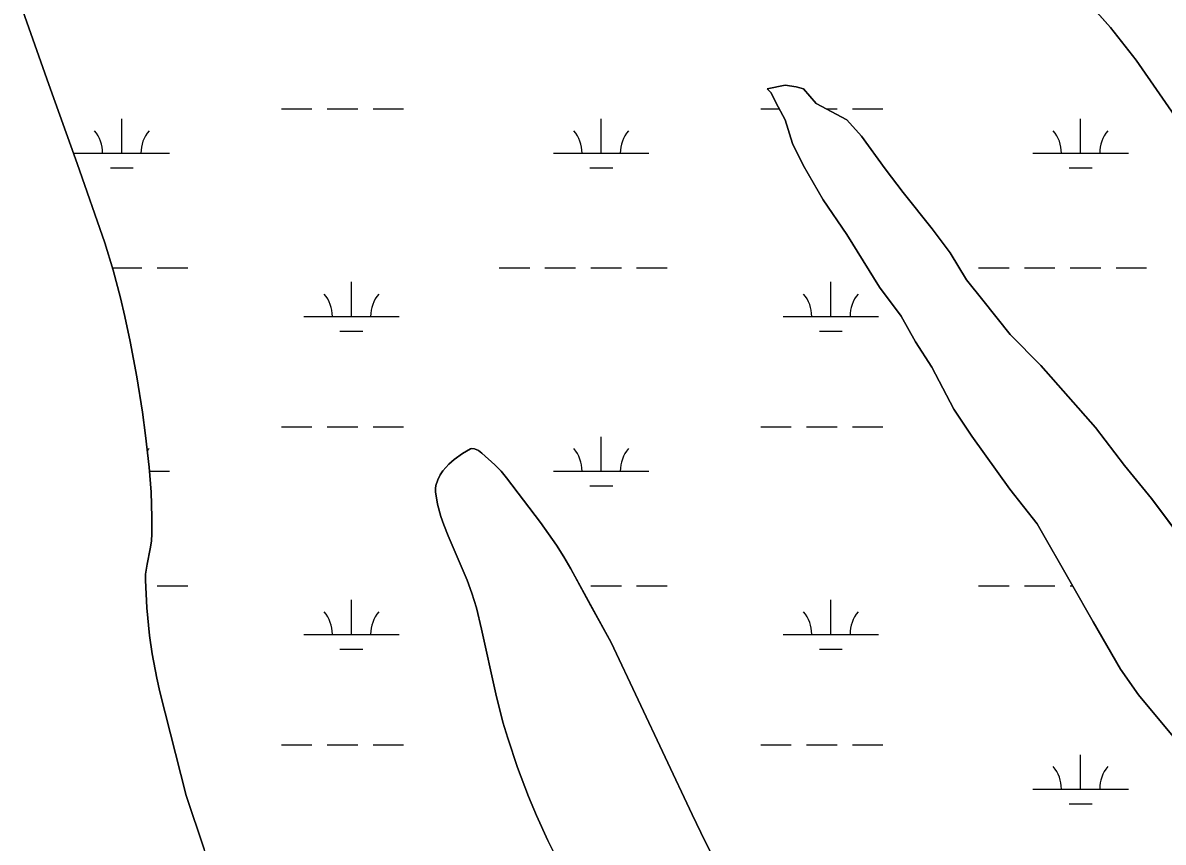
# Model space of a CAD drawing. Extents: x 3161564 to 3199464, y 849354 to 874788.
# Drawn here: x 3184079 to 3185273, y 867762 to 868619 of the extents above; entities that cross this region are included whole.
import ezdxf

# ---------------------------------------------------------------- set-up
doc = ezdxf.new("R2010")
doc.units = 0
for name, color, linetype in [('V-SITE-VEGE', 7, 'Continuous'), ('V-TOPO-SHOR', 7, 'Continuous'), ('V-WETL-SWMP', 7, 'Continuous')]:
    doc.layers.add(name, color=color, linetype=linetype)

msp = doc.modelspace()

# ---------------------------------------------------------------- linework, layer by layer
at = {"layer": 'V-SITE-VEGE'}
for points in [[(3185185.2, 868650.6), (3185217.5, 868614.4), (3185244.1, 868580.1), (3185314.3, 868479.2), (3185346.5, 868437.3), (3185388.3, 868368.7), (3185414.8, 868326.8), (3185454.6, 868262.1), (3185477.4, 868222.1), (3185509.6, 868159.3), (3185532.4, 868119.3), (3185568.4, 868054.6), (3185593.1, 868014.6), (3185667, 867879.5), (3185689.8, 867845.2), (3185725.8, 867788.1), (3185752.4, 867748.1), (3185799.8, 867685.2), (3185830.2, 867647.1), (3185877.7, 867593.8), (3185906.1, 867559.5), (3185997.3, 867468.1), (3186069.4, 867403.3), (3186113.1, 867359.5)], [(3184268.6, 867754.6), (3184249.5, 867810.8), (3184222.2, 867919.2), (3184218.9, 867933.6), (3184214.1, 867959.1), (3184211.3, 867978.3), (3184208.4, 868007.3), (3184207, 868036.2), (3184207.2, 868042.3), (3184208.7, 868053), (3184211.9, 868069), (3184213.2, 868077), (3184213.8, 868085), (3184213.8, 868102.2), (3184213.1, 868128.3), (3184211.1, 868154.3), (3184207.1, 868187.4), (3184203.8, 868212.1), (3184198, 868249.1), (3184191, 868286), (3184185.4, 868312.1), (3184180.9, 868331.5), (3184173.4, 868360.4), (3184164.6, 868389), (3184135.7, 868472.1), (3184105.8, 868554.7), (3184078.6, 868631.9)], [(3185311.6, 868053.1), (3185260.4, 868121.7), (3185231.9, 868156), (3185201.6, 868196), (3185144.6, 868260.7), (3185112.3, 868293.1), (3185083.9, 868329.3), (3185066.8, 868350.3), (3185049.7, 868378.8), (3185030.7, 868403.6), (3185000.4, 868441.7), (3184981.4, 868466.4), (3184956.7, 868500.7), (3184941.5, 868517.8), (3184909.2, 868535), (3184895.9, 868550.2), (3184888.3, 868552.2), (3184876.9, 868554.1), (3184857.9, 868550.3), (3184861.7, 868546.5), (3184869.3, 868531.3), (3184876.9, 868517.9), (3184884.4, 868493.2), (3184895.8, 868470.4), (3184916.7, 868434.2), (3184941.3, 868398), (3184975.5, 868342.8), (3184998.3, 868312.3), (3185013.4, 868285.7), (3185030.5, 868259), (3185053.3, 868215.2), (3185072.2, 868186.7), (3185112.1, 868131.4), (3185140.5, 868095.3), (3185176.6, 868032.4), (3185199.3, 867992.5), (3185227.8, 867943), (3185246.8, 867916.3), (3185284.7, 867870.6)], [(3184835.2, 867679.3), (3184792.9, 867762.9), (3184779.3, 867791), (3184694.5, 867970.9), (3184673.5, 868009.4), (3184652.5, 868047.9), (3184645.2, 868060.5), (3184637.5, 868072.8), (3184620.8, 868096.6), (3184585.2, 868143.2), (3184579.3, 868150.2), (3184572.9, 868156.8), (3184559.2, 868169.2), (3184555.6, 868171.9), (3184551.5, 868173.7), (3184548.9, 868173.9), (3184547.5, 868173.5), (3184543.2, 868171.3), (3184538.8, 868168.7), (3184530.1, 868162.5), (3184524.7, 868157.6), (3184518.5, 868150.6), (3184515.6, 868146.3), (3184513, 868141.2), (3184511.2, 868135.3), (3184510.8, 868132.1), (3184510.8, 868128.7), (3184512.9, 868115.7), (3184516.4, 868102.8), (3184519.3, 868094.1), (3184523.8, 868082.6), (3184543.9, 868036.1), (3184548.9, 868022.7), (3184553.6, 868007.2), (3184559, 867984.9), (3184573.8, 867917.4), (3184581.3, 867887.7), (3184586.3, 867870.9), (3184596.6, 867840.1), (3184608, 867809.8), (3184616.3, 867789.8), (3184628.3, 867763.7), (3184635.8, 867749)]]:
    msp.add_lwpolyline(points, dxfattribs=at)
at = {"layer": 'V-TOPO-SHOR'}
for p, q in [((3185217.5, 868614.4), (3185185.2, 868650.6)), ((3185244.1, 868580.1), (3185217.5, 868614.4)), ((3185314.3, 868479.2), (3185244.1, 868580.1)), ((3184857.9, 868550.3), (3184876.9, 868554.1)), ((3184861.7, 868546.5), (3184857.9, 868550.3)), ((3184869.3, 868531.3), (3184861.7, 868546.5)), ((3184876.9, 868554.1), (3184888.3, 868552.2)), ((3184888.3, 868552.2), (3184895.9, 868550.2)), ((3184895.9, 868550.2), (3184909.2, 868535)), ((3184909.2, 868535), (3184941.5, 868517.8)), ((3184876.9, 868517.9), (3184869.3, 868531.3)), ((3184884.4, 868493.2), (3184876.9, 868517.9)), ((3184941.5, 868517.8), (3184956.7, 868500.7)), ((3184956.7, 868500.7), (3184981.4, 868466.4)), ((3184895.8, 868470.4), (3184884.4, 868493.2)), ((3184916.7, 868434.2), (3184895.8, 868470.4)), ((3184981.4, 868466.4), (3185000.4, 868441.7)), ((3185000.4, 868441.7), (3185030.7, 868403.6)), ((3184941.3, 868398), (3184916.7, 868434.2)), ((3185030.7, 868403.6), (3185049.7, 868378.8)), ((3184975.5, 868342.8), (3184941.3, 868398)), ((3185049.7, 868378.8), (3185066.8, 868350.3)), ((3184998.3, 868312.3), (3184975.5, 868342.8)), ((3185066.8, 868350.3), (3185083.9, 868329.3)), ((3185083.9, 868329.3), (3185112.3, 868293.1)), ((3185013.4, 868285.7), (3184998.3, 868312.3)), ((3185030.5, 868259), (3185013.4, 868285.7)), ((3185112.3, 868293.1), (3185144.6, 868260.7)), ((3185053.2, 868215.2), (3185030.5, 868259)), ((3185144.6, 868260.7), (3185201.6, 868196)), ((3185072.2, 868186.7), (3185053.2, 868215.2)), ((3185201.6, 868196), (3185231.9, 868156)), ((3185112.1, 868131.4), (3185072.2, 868186.7)), ((3185231.9, 868156), (3185260.4, 868121.7)), ((3185140.5, 868095.3), (3185112.1, 868131.4)), ((3185260.4, 868121.7), (3185311.6, 868053.1)), ((3185176.6, 868032.4), (3185140.5, 868095.3)), ((3185199.3, 867992.5), (3185176.6, 868032.4)), ((3185227.8, 867943), (3185199.3, 867992.5)), ((3185246.8, 867916.3), (3185227.8, 867943)), ((3185284.7, 867870.6), (3185246.8, 867916.3))]:
    msp.add_line(p, q, dxfattribs=at)
for points in [[(3184249.5, 867810.8), (3184222.2, 867919.2), (3184218.9, 867933.6), (3184214.1, 867959.1), (3184211.3, 867978.3), (3184208.4, 868007.3), (3184207, 868036.2), (3184207.2, 868042.3), (3184208.7, 868053), (3184211.9, 868069), (3184213.2, 868077), (3184213.8, 868085), (3184213.8, 868102.2), (3184213.1, 868128.3), (3184211.1, 868154.3), (3184207.1, 868187.4), (3184203.8, 868212.1), (3184198, 868249.1), (3184191, 868286), (3184185.4, 868312.1), (3184180.9, 868331.5), (3184173.4, 868360.4), (3184164.6, 868389), (3184135.7, 868472.1), (3184105.8, 868554.7), (3184078.6, 868631.9)], [(3184635.8, 867749), (3184628.3, 867763.7), (3184616.3, 867789.8), (3184608, 867809.8), (3184596.6, 867840.1), (3184586.3, 867870.9), (3184581.3, 867887.7), (3184573.8, 867917.4), (3184559, 867984.9), (3184553.6, 868007.2), (3184548.9, 868022.7), (3184543.9, 868036.1), (3184523.8, 868082.6), (3184519.3, 868094.1), (3184516.4, 868102.8), (3184512.9, 868115.7), (3184510.8, 868128.7), (3184510.8, 868132.1), (3184511.2, 868135.3), (3184513, 868141.2), (3184515.6, 868146.3), (3184518.5, 868150.6), (3184524.7, 868157.6), (3184530.1, 868162.5), (3184538.8, 868168.7), (3184543.2, 868171.3), (3184547.5, 868173.5), (3184548.9, 868173.9), (3184551.5, 868173.7), (3184555.6, 868171.9), (3184559.2, 868169.2), (3184572.9, 868156.8), (3184579.3, 868150.2), (3184585.2, 868143.2), (3184620.8, 868096.6), (3184637.5, 868072.8), (3184645.2, 868060.5), (3184652.5, 868047.9), (3184673.5, 868009.4), (3184694.5, 867970.9), (3184779.3, 867791), (3184792.9, 867762.9), (3184835.2, 867679.3)], [(3184371.6, 867512.2), (3184342.3, 867571.1), (3184319.1, 867619.3), (3184311.7, 867635.8), (3184299.9, 867665), (3184291.7, 867687.3), (3184268.6, 867754.6), (3184249.5, 867810.8)]]:
    msp.add_lwpolyline(points, dxfattribs=at)
at = {"layer": 'V-WETL-SWMP'}
for p, q in [((3185217.5, 868614.4), (3185185.2, 868650.6)), ((3184078.6, 868631.9), (3184105.8, 868554.7)), ((3185244.1, 868580.1), (3185217.5, 868614.4)), ((3185314.3, 868479.2), (3185244.1, 868580.1)), ((3184105.8, 868554.7), (3184135.7, 868472.1)), ((3184857.9, 868550.3), (3184876.9, 868554.1)), ((3184861.7, 868546.5), (3184857.9, 868550.3)), ((3184869.3, 868531.3), (3184861.7, 868546.5)), ((3184876.9, 868554.1), (3184888.3, 868552.2)), ((3184888.3, 868552.2), (3184895.9, 868550.2)), ((3184895.9, 868550.2), (3184909.2, 868535)), ((3184909.2, 868535), (3184941.5, 868517.8)), ((3184349.3, 868529.4), (3184381.3, 868529.4)), ((3184397.3, 868529.4), (3184429.3, 868529.4)), ((3184445.3, 868529.4), (3184477.3, 868529.4)), ((3184851.2, 868529.4), (3184870.4, 868529.4)), ((3184876.9, 868517.9), (3184869.3, 868531.3)), ((3184919.8, 868529.4), (3184931.2, 868529.4)), ((3184947.2, 868529.4), (3184979.2, 868529.4)), ((3184182.3, 868483), (3184182.3, 868519)), ((3184684.2, 868483), (3184684.2, 868519)), ((3184884.4, 868493.2), (3184876.9, 868517.9)), ((3184941.5, 868517.8), (3184956.7, 868500.7)), ((3185186.1, 868483), (3185186.1, 868519)), ((3184956.7, 868500.7), (3184981.4, 868466.4)), ((3184895.8, 868470.4), (3184884.4, 868493.2)), ((3184132.3, 868483), (3184232.3, 868483)), ((3184634.2, 868483), (3184734.2, 868483)), ((3185136.1, 868483), (3185236.1, 868483)), ((3184135.7, 868472.1), (3184164.6, 868389)), ((3184170.3, 868467.5), (3184194.3, 868467.5)), ((3184672.2, 868467.5), (3184696.2, 868467.5)), ((3184916.7, 868434.2), (3184895.8, 868470.4)), ((3184981.4, 868466.4), (3185000.4, 868441.7)), ((3185174.1, 868467.5), (3185198.1, 868467.5)), ((3185000.4, 868441.7), (3185030.7, 868403.6)), ((3184941.3, 868398), (3184916.7, 868434.2)), ((3185030.7, 868403.6), (3185049.7, 868378.8)), ((3184975.5, 868342.8), (3184941.3, 868398)), ((3184164.6, 868389), (3184173.4, 868360.4)), ((3185049.7, 868378.8), (3185066.8, 868350.3)), ((3184172.6, 868362.9), (3184203.4, 868362.9)), ((3184173.4, 868360.4), (3184180.9, 868331.5)), ((3184219.4, 868362.9), (3184251.4, 868362.9)), ((3184577.3, 868362.9), (3184609.3, 868362.9)), ((3184625.3, 868362.9), (3184657.3, 868362.9)), ((3184673.3, 868362.9), (3184705.3, 868362.9)), ((3184721.3, 868362.9), (3184753.3, 868362.9)), ((3185079.2, 868362.9), (3185111.2, 868362.9)), ((3185127.2, 868362.9), (3185159.2, 868362.9)), ((3185175.2, 868362.9), (3185207.2, 868362.9)), ((3185223.2, 868362.9), (3185255.2, 868362.9)), ((3184422.7, 868312.2), (3184422.7, 868348.2)), ((3184924.6, 868312.2), (3184924.6, 868348.2)), ((3184998.3, 868312.3), (3184975.5, 868342.8)), ((3185066.8, 868350.3), (3185083.9, 868329.3)), ((3184180.9, 868331.5), (3184185.4, 868312.1)), ((3185083.9, 868329.3), (3185112.3, 868293.1)), ((3184185.4, 868312.1), (3184191, 868286)), ((3184372.7, 868312.2), (3184472.7, 868312.2)), ((3184874.6, 868312.2), (3184974.6, 868312.2)), ((3185013.4, 868285.7), (3184998.3, 868312.3)), ((3184410.7, 868296.7), (3184434.7, 868296.7)), ((3184912.6, 868296.7), (3184936.6, 868296.7)), ((3184191, 868286), (3184198, 868249.1)), ((3185030.5, 868259), (3185013.4, 868285.7)), ((3185112.3, 868293.1), (3185144.6, 868260.7)), ((3185053.2, 868215.2), (3185030.5, 868259)), ((3185144.6, 868260.7), (3185201.6, 868196)), ((3184198, 868249.1), (3184203.8, 868212.1)), ((3184203.8, 868212.1), (3184207.1, 868187.4)), ((3185072.2, 868186.7), (3185053.2, 868215.2)), ((3184207.1, 868187.4), (3184211.1, 868154.3)), ((3184349.3, 868196.7), (3184381.3, 868196.7)), ((3184397.3, 868196.7), (3184429.3, 868196.7)), ((3184445.3, 868196.7), (3184477.3, 868196.7)), ((3184851.2, 868196.7), (3184883.2, 868196.7)), ((3184899.2, 868196.7), (3184931.2, 868196.7)), ((3184947.2, 868196.7), (3184979.2, 868196.7)), ((3185201.6, 868196), (3185231.9, 868156)), ((3184684.2, 868150.3), (3184684.2, 868186.3)), ((3185112.1, 868131.4), (3185072.2, 868186.7)), ((3184530.1, 868162.5), (3184538.8, 868168.7)), ((3184538.8, 868168.7), (3184543.2, 868171.3)), ((3184543.2, 868171.3), (3184547.5, 868173.5)), ((3184547.5, 868173.5), (3184548.9, 868173.9)), ((3184548.9, 868173.9), (3184551.5, 868173.7)), ((3184551.5, 868173.7), (3184555.6, 868171.9)), ((3184555.6, 868171.9), (3184559.2, 868169.2)), ((3184559.2, 868169.2), (3184572.9, 868156.8)), ((3184211.1, 868154.3), (3184213.1, 868128.3)), ((3184518.5, 868150.6), (3184524.7, 868157.6)), ((3184524.7, 868157.6), (3184530.1, 868162.5)), ((3184572.9, 868156.8), (3184579.3, 868150.2)), ((3185231.9, 868156), (3185260.4, 868121.7)), ((3184211.4, 868150.3), (3184232.3, 868150.3)), ((3184511.2, 868135.3), (3184513, 868141.2)), ((3184513, 868141.2), (3184515.6, 868146.3)), ((3184515.6, 868146.3), (3184518.5, 868150.6)), ((3184579.3, 868150.2), (3184585.2, 868143.2)), ((3184585.2, 868143.2), (3184620.8, 868096.6)), ((3184634.2, 868150.3), (3184734.2, 868150.3)), ((3184213.1, 868128.3), (3184213.8, 868102.2)), ((3184510.8, 868132.1), (3184511.2, 868135.3)), ((3184510.8, 868128.7), (3184510.8, 868132.1)), ((3184512.9, 868115.7), (3184510.8, 868128.7)), ((3184672.2, 868134.9), (3184696.2, 868134.9)), ((3185140.5, 868095.3), (3185112.1, 868131.4)), ((3184516.4, 868102.8), (3184512.9, 868115.7)), ((3185260.4, 868121.7), (3185311.6, 868053.1)), ((3184213.8, 868102.2), (3184213.8, 868085)), ((3184519.3, 868094.1), (3184516.4, 868102.8)), ((3184523.8, 868082.6), (3184519.3, 868094.1)), ((3184620.8, 868096.6), (3184637.5, 868072.8)), ((3185176.6, 868032.4), (3185140.5, 868095.3)), ((3184213.8, 868085), (3184213.2, 868077)), ((3184543.9, 868036.1), (3184523.8, 868082.6)), ((3184211.9, 868069), (3184208.7, 868053)), ((3184213.2, 868077), (3184211.9, 868069)), ((3184637.5, 868072.8), (3184645.2, 868060.5)), ((3184645.2, 868060.5), (3184652.5, 868047.9)), ((3184208.7, 868053), (3184207.2, 868042.3)), ((3184652.5, 868047.9), (3184694.5, 867970.9)), ((3184207.2, 868042.3), (3184207, 868036.2)), ((3184207, 868036.2), (3184208.4, 868007.3)), ((3184548.9, 868022.7), (3184543.9, 868036.1)), ((3185199.3, 867992.5), (3185176.6, 868032.4)), ((3184219.4, 868030.2), (3184251.4, 868030.2)), ((3184553.6, 868007.2), (3184548.9, 868022.7)), ((3184673.3, 868030.2), (3184705.3, 868030.2)), ((3184721.3, 868030.2), (3184753.3, 868030.2)), ((3185079.2, 868030.2), (3185111.2, 868030.2)), ((3185127.2, 868030.2), (3185159.2, 868030.2)), ((3185175.2, 868030.2), (3185177.8, 868030.2)), ((3184422.7, 867979.5), (3184422.7, 868015.5)), ((3184924.6, 867979.5), (3184924.6, 868015.5)), ((3184208.4, 868007.3), (3184211.3, 867978.3)), ((3184559, 867984.9), (3184553.6, 868007.2)), ((3184573.8, 867917.4), (3184559, 867984.9)), ((3185227.8, 867943), (3185199.3, 867992.5)), ((3184211.3, 867978.3), (3184214.1, 867959.1)), ((3184372.7, 867979.5), (3184472.7, 867979.5)), ((3184874.6, 867979.5), (3184974.6, 867979.5)), ((3184410.7, 867964), (3184434.7, 867964)), ((3184694.5, 867970.9), (3184779.3, 867791)), ((3184912.6, 867964), (3184936.6, 867964)), ((3184214.1, 867959.1), (3184218.9, 867933.6)), ((3185246.8, 867916.3), (3185227.8, 867943)), ((3184218.9, 867933.6), (3184222.2, 867919.2)), ((3184222.2, 867919.2), (3184249.5, 867810.8)), ((3184581.3, 867887.7), (3184573.8, 867917.4)), ((3185284.7, 867870.6), (3185246.8, 867916.3)), ((3184586.3, 867870.9), (3184581.3, 867887.7)), ((3184596.6, 867840.1), (3184586.3, 867870.9)), ((3184349.3, 867864), (3184381.3, 867864)), ((3184397.3, 867864), (3184429.3, 867864)), ((3184445.3, 867864), (3184477.3, 867864)), ((3184851.2, 867864), (3184883.2, 867864)), ((3184899.2, 867864), (3184931.2, 867864)), ((3184947.2, 867864), (3184979.2, 867864)), ((3185186.1, 867817.6), (3185186.1, 867853.6)), ((3184608, 867809.8), (3184596.6, 867840.1)), ((3185136.1, 867817.6), (3185236.1, 867817.6)), ((3184249.5, 867810.8), (3184268.6, 867754.6)), ((3184616.3, 867789.8), (3184608, 867809.8)), ((3185174.1, 867802.2), (3185198.1, 867802.2)), ((3184628.3, 867763.7), (3184616.3, 867789.8)), ((3184779.3, 867791), (3184792.9, 867762.9)), ((3184635.8, 867749), (3184628.3, 867763.7)), ((3184792.9, 867762.9), (3184835.2, 867679.3))]:
    msp.add_line(p, q, dxfattribs=at)
for centre, start, end in [((3184127, 868483.4), 359.2282, 40.7718), ((3184237.5, 868483.4), 139.2282, 180.7718), ((3184628.9, 868483.4), 359.2282, 40.7718), ((3184739.4, 868483.4), 139.2282, 180.7718), ((3185130.8, 868483.4), 359.2282, 40.7718), ((3185241.3, 868483.4), 139.2282, 180.7718), ((3184367.5, 868312.6), 359.2282, 40.7718), ((3184478, 868312.6), 139.2282, 180.7718), ((3184869.4, 868312.6), 359.2282, 40.7718), ((3184979.9, 868312.6), 139.2282, 180.7718), ((3184237.5, 868150.8), 139.2282, 143.9404), ((3184628.9, 868150.8), 359.2282, 40.7718), ((3184739.4, 868150.8), 139.2282, 180.7718), ((3184367.5, 867980), 359.2282, 40.7718), ((3184478, 867980), 139.2282, 180.7718), ((3184869.4, 867980), 359.2282, 40.7718), ((3184979.9, 867980), 139.2282, 180.7718), ((3185130.8, 867818.1), 359.2282, 40.7718), ((3185241.3, 867818.1), 139.2282, 180.7718)]:
    msp.add_arc(centre, 35.2, start, end, dxfattribs=at)

doc.saveas('drawing.dxf')
